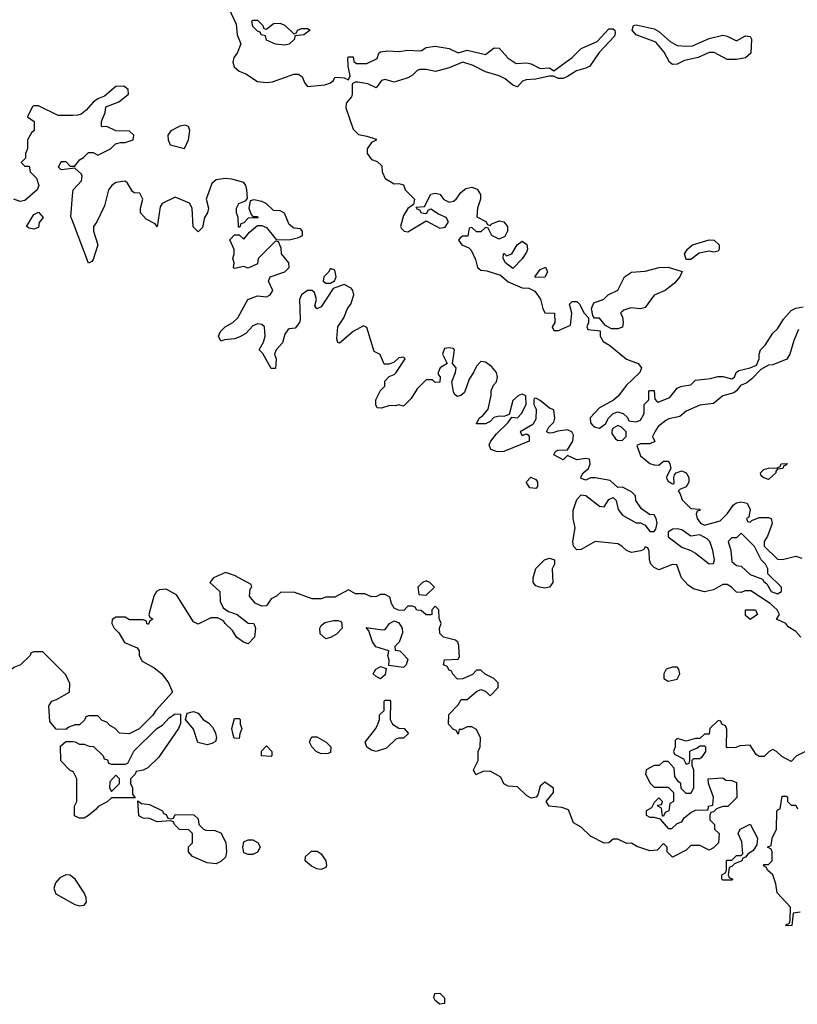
# Model space of a CAD drawing. Header units: inches. Extents: x 2601682 to 2755810, y 449311 to 584050.
# Tile 349 of 505: x 2689768 to 2693177, y 508462 to 512776. Entities that reach past the tile are written whole.
import ezdxf

# ---------------------------------------------------------------- set-up
doc = ezdxf.new("R2010")
doc.units = ezdxf.units.IN
doc.header["$MEASUREMENT"] = 0
for name, color, linetype in [('C6580', 7, 'Continuous'), ('C6581', 7, 'Continuous'), ('C6590', 7, 'Continuous'), ('C6591', 7, 'Continuous')]:
    doc.layers.add(name, color=color, linetype=linetype)

msp = doc.modelspace()

# ---------------------------------------------------------------- linework, layer by layer
at = {"layer": 'C6580', "color": 2}
for points, elevation in [([(2689817.3, 510000), (2689814, 509990), (2689771.1, 509948.9), (2689742, 509938), (2689730, 509928), (2689726, 509970), (2689732.7, 510000)], 6), ([(2690000, 509682.4), (2689983.6, 509676.4), (2689970, 509666), (2689927.3, 509667.3), (2689900.4, 509700.4), (2689895.3, 509770), (2689909.1, 509790.9), (2689930, 509798), (2689986, 509830), (2689987.3, 509867.3), (2689970, 509906), (2689876, 510000)], 6), ([(2690000, 509482.7), (2689990, 509486), (2689948.4, 509528.4), (2689947.3, 509592.7), (2689970, 509614), (2689990, 509614), (2690000, 509612.9)], 6), ([(2690000, 509019.7), (2689990, 509027.8), (2689970, 509029.7), (2689943.7, 509016.3), (2689925.1, 508994.9), (2689917.1, 508970), (2689926, 508946), (2690000, 508904.7)], 10)]:
    msp.add_lwpolyline(points, dxfattribs=dict(at, elevation=elevation))
at = {"layer": 'C6581', "color": 2}
for points, elevation in [([(2690000, 512356.9), (2689936, 512356), (2689850, 512398), (2689830, 512399), (2689824.9, 512395.1), (2689802, 512350), (2689832, 512330), (2689832, 512290), (2689819.6, 512280.4), (2689802, 512250), (2689802, 512210), (2689794, 512190), (2689794, 512170), (2689774, 512150), (2689790, 512134), (2689810, 512134), (2689814, 512110), (2689842, 512082), (2689851.3, 512050), (2689844.7, 512030), (2689790, 511984), (2689770, 511979), (2689742, 511990)], 2), ([(2690000, 512124.7), (2689950, 512118), (2689938, 512130), (2689950, 512154), (2689970, 512154), (2689990, 512134), (2690000, 512134)], 2), ([(2690000, 511894), (2689992.9, 511912.9), (2690000, 512004.2)], 2), ([(2689876, 510000), (2689870, 510006), (2689830, 510006), (2689818, 510002), (2689817.3, 510000)], 6)]:
    msp.add_lwpolyline(points, dxfattribs=dict(at, elevation=elevation))
at = {"layer": 'C6581', "color": 2, "elevation": 2}
msp.add_lwpolyline([(2689830, 511858), (2689810, 511862), (2689798, 511870), (2689830, 511922), (2689850, 511932), (2689871, 511910), (2689852.7, 511887.3), (2689850, 511866)], close=True, dxfattribs=at)
at = {"layer": 'C6590', "color": 2}
for points, elevation in [([(2690292, 510000), (2690292, 509990), (2690305.4, 509965.4), (2690356.8, 509936.8), (2690390.5, 509910.5), (2690420.7, 509870), (2690438, 509830), (2690364.7, 509750), (2690351.1, 509728.9), (2690291.3, 509668.7), (2690247.3, 509647.3), (2690206, 509650), (2690186, 509670), (2690163.1, 509683.1), (2690150, 509698), (2690130, 509706), (2690110, 509726), (2690070, 509726), (2690058, 509722), (2690052.7, 509707.3), (2690030, 509686), (2690010, 509686), (2690000, 509682.4)], 6), ([(2691444, 510000), (2691470, 509974), (2691462, 509950), (2691450, 509938), (2691386, 509946), (2691388, 509970), (2691382, 509990), (2691384, 510000)], 6), ([(2693210, 509568), (2693171.1, 509548.9), (2693150, 509526), (2693108.4, 509548.4), (2693086, 509570), (2693070, 509578), (2693054, 509570), (2693031.6, 509548.4), (2693010, 509548), (2692996.4, 509556.4), (2692970, 509598), (2692925.4, 509594.6), (2692907.3, 509587.3), (2692870, 509586), (2692866, 509590), (2692867.3, 509667.3), (2692862, 509682), (2692846, 509690), (2692842, 509702), (2692830, 509706), (2692794, 509670), (2692790, 509646), (2692770, 509646), (2692750, 509626), (2692730, 509626), (2692690, 509615.3), (2692650, 509626), (2692642, 509618), (2692642, 509590), (2692634, 509570), (2692638, 509558), (2692678, 509538), (2692690, 509514), (2692702, 509518), (2692706, 509530), (2692706, 509570), (2692710, 509574), (2692736.4, 509583.6), (2692750, 509594), (2692770, 509594), (2692774, 509590), (2692774, 509570), (2692756.9, 509543.1), (2692750, 509538), (2692722, 509538), (2692714, 509530), (2692714, 509510), (2692722, 509490), (2692722, 509410), (2692710, 509386), (2692690, 509386), (2692667.3, 509407.3), (2692666, 509430), (2692656.4, 509436.4), (2692640.4, 509460.4), (2692636.4, 509496.4), (2692610, 509526), (2692590, 509526), (2692571.6, 509508.4), (2692550, 509508), (2692514, 509490), (2692512, 509470), (2692531.6, 509431.6), (2692550, 509414), (2692610, 509414), (2692634, 509390), (2692634, 509350), (2692618, 509342), (2692614, 509310), (2692598, 509302), (2692590, 509286), (2692586, 509286), (2692582, 509322), (2692566, 509330), (2692566, 509334), (2692582, 509338), (2692586, 509350), (2692570, 509366), (2692550, 509346), (2692536.9, 509323.1), (2692514, 509310), (2692514, 509290), (2692530, 509282), (2692550, 509282), (2692574, 509274), (2692610, 509232), (2692627.3, 509232.7), (2692650, 509254), (2692670, 509262), (2692681.2, 509278.8), (2692710, 509302), (2692730, 509312), (2692786, 509314), (2692788, 509330), (2692806, 509334), (2692809, 509370), (2692788, 509430), (2692786, 509450), (2692850, 509454), (2692863.6, 509443.6), (2692890, 509442), (2692910, 509434), (2692912, 509368), (2692872, 509328), (2692850, 509328), (2692822, 509318), (2692810, 509306), (2692798, 509302), (2692794, 509290), (2692794, 509270), (2692814, 509250), (2692814, 509230), (2692834, 509210), (2692831.1, 509168.9), (2692810, 509148), (2692790, 509138), (2692750, 509158), (2692710, 509158), (2692690, 509138), (2692630, 509106), (2692606, 509130), (2692606, 509150), (2692590, 509166), (2692562, 509138), (2692530, 509134), (2692473.6, 509153.6), (2692450, 509168), (2692430, 509166), (2692390, 509186), (2692370, 509186), (2692351.1, 509168.9), (2692330, 509168.7), (2692270, 509198), (2692230, 509238), (2692196.4, 509256.4), (2692173.6, 509313.6), (2692144, 509324), (2692088.7, 509330), (2692075.3, 509350), (2692108.7, 509390), (2692108.4, 509408.4), (2692070, 509435.3), (2692050, 509418), (2692039.8, 509380.2), (2692032, 509370), (2692010, 509365.2), (2691990, 509377.2), (2691950, 509415.3), (2691910, 509418), (2691890, 509428), (2691877.2, 509457.2), (2691830, 509484), (2691798, 509482), (2691767.3, 509467.3), (2691758, 509490), (2691778, 509530), (2691778, 509570), (2691786, 509590), (2691788, 509630), (2691770, 509666), (2691750, 509678), (2691730, 509678), (2691706, 509666), (2691694, 509666), (2691690, 509646), (2691682, 509662), (2691670, 509666), (2691648, 509690), (2691648.7, 509731.3), (2691690, 509774), (2691703.1, 509796.9), (2691730, 509798), (2691770, 509832), (2691790, 509842), (2691810, 509834), (2691830, 509814), (2691866, 509850), (2691866, 509870), (2691846, 509890), (2691808.4, 509908.4), (2691790, 509926), (2691770, 509926), (2691752.7, 509907.3), (2691710, 509888), (2691687.3, 509887.3), (2691666, 509910), (2691662, 509922), (2691650, 509926), (2691642, 509942), (2691626, 509950), (2691630, 509972), (2691690, 509974), (2691695.3, 509984.7), (2691694.8, 510000)], 6), ([(2690000, 509612.9), (2690011.6, 509611.6), (2690030, 509602), (2690050, 509602), (2690072.7, 509592.7), (2690091.6, 509591.6), (2690134, 509550), (2690138, 509538), (2690152.7, 509532.7), (2690158, 509518), (2690170, 509514), (2690230, 509514), (2690242, 509518), (2690268.9, 509571.1), (2690368.9, 509671.1), (2690394.6, 509685.4), (2690423.1, 509716.9), (2690450, 509734), (2690472.7, 509732.7), (2690472.7, 509692.7), (2690464.7, 509670), (2690376.8, 509543.2), (2690330, 509498), (2690310, 509488), (2690278, 509482), (2690274, 509470), (2690254, 509450), (2690254, 509430), (2690262, 509410), (2690262, 509382), (2690274, 509366), (2690170, 509366), (2690151.6, 509348.4), (2690111.6, 509328.4), (2690103.6, 509316.4), (2690070, 509288.7), (2690050, 509278), (2690030, 509278), (2690008.4, 509288.4), (2690008.7, 509330), (2690018, 509350), (2690018, 509450), (2690002, 509482), (2690000, 509482.7)], 6), ([(2693190, 508866), (2693158, 508862), (2693152.7, 508807.3), (2693130, 508806), (2693126, 508810), (2693142, 508818), (2693146, 508830), (2693147.3, 508887.3), (2693088, 508950), (2693082, 508990), (2693068.9, 509028.9), (2693046, 509050), (2693042, 509062), (2693028.4, 509068.4), (2693030, 509074), (2693050, 509074), (2693066, 509090), (2693066, 509130), (2693062, 509142), (2693046, 509150), (2693062, 509158), (2693066, 509190), (2693086, 509230), (2693087.3, 509307.3), (2693090, 509314), (2693102, 509318), (2693110, 509374), (2693130, 509374), (2693134, 509370), (2693134, 509350), (2693150, 509334), (2693170, 509334), (2693178, 509318)], 6), ([(2690000, 508904.7), (2690010, 508899.1), (2690030, 508894), (2690050, 508896), (2690061.2, 508910), (2690059.5, 508930), (2690051, 508951), (2690010.9, 509010.9), (2690000, 509019.7)], 10)]:
    msp.add_lwpolyline(points, dxfattribs=dict(at, elevation=elevation))
at = {"layer": 'C6590', "color": 2, "elevation": 6}
for points in [[(2691350, 509888.7), (2691330, 509898), (2691318, 509910), (2691328.9, 509931.1), (2691350, 509942), (2691374, 509934), (2691370, 509906)], [(2692650, 509939), (2692630, 509939), (2692602, 509930), (2692591.3, 509910), (2692592, 509890), (2692610, 509878), (2692650, 509886), (2692661.2, 509910), (2692657.2, 509930)], [(2691450, 509628), (2691430, 509628.7), (2691416.9, 509623.1), (2691375.3, 509584.7), (2691330, 509569), (2691310, 509575.3), (2691289.3, 509589.3), (2691282, 509610), (2691328.7, 509670), (2691338, 509690), (2691346, 509710), (2691346, 509730), (2691366, 509750), (2691366, 509790), (2691370, 509794), (2691390, 509794), (2691394, 509790), (2691392, 509710), (2691402, 509690), (2691430, 509671.3), (2691454, 509670), (2691472, 509648)], [(2690590, 509599), (2690549, 509609), (2690530, 509668), (2690495.3, 509710), (2690502, 509738), (2690530, 509744.7), (2690550, 509738), (2690572, 509710), (2690595.3, 509695.3), (2690614.4, 509674.4), (2690626.8, 509650), (2690631.1, 509628.9), (2690626, 509614), (2690610, 509604)], [(2690730, 509626), (2690708.7, 509628.7), (2690703.1, 509643.1), (2690698, 509670), (2690710, 509714), (2690730, 509714), (2690734, 509710), (2690734, 509690), (2690742, 509670), (2690732.7, 509647.3)], [(2691090, 509559), (2691068, 509570), (2691048, 509590), (2691038, 509610), (2691046, 509630), (2691050, 509634), (2691070, 509634), (2691111, 509611), (2691132, 509590), (2691130, 509566), (2691119.8, 509560.2)], [(2690870, 509548), (2690828, 509550), (2690828.7, 509571.3), (2690850, 509594), (2690874, 509570), (2690874, 509550)], [(2690190, 509466), (2690163.6, 509436.4), (2690162, 509410), (2690170, 509394), (2690206, 509430), (2690206, 509450)], [(2690430, 509274), (2690442, 509278), (2690450, 509294), (2690531.6, 509291.6), (2690550, 509274), (2690554, 509250), (2690574, 509230), (2690584.7, 509224.7), (2690623.6, 509223.6), (2690650, 509214), (2690671.6, 509171.6), (2690674, 509130), (2690670, 509106), (2690650, 509088), (2690630, 509078), (2690590, 509082), (2690526, 509110), (2690508, 509130), (2690508.4, 509151.6), (2690526, 509170), (2690526, 509210), (2690510, 509226), (2690468.4, 509228.4), (2690446, 509250), (2690442, 509262), (2690430, 509266), (2690370, 509262), (2690336.4, 509276.4), (2690310, 509278), (2690290, 509288), (2690286, 509354), (2690302, 509342), (2690336.9, 509336.9), (2690394, 509310), (2690398, 509298), (2690410, 509294), (2690418, 509278)], [(2692850, 509006), (2692846, 509010), (2692846, 509030), (2692862, 509038), (2692866, 509050), (2692866, 509090), (2692870, 509094), (2692890, 509094), (2692910, 509114), (2692930, 509114), (2692938, 509122), (2692934, 509174), (2692918, 509210), (2692926, 509230), (2692970, 509252), (2693002, 509190), (2692999.6, 509160.4), (2692983.6, 509136.4), (2692959.6, 509120.4), (2692950, 509106), (2692938, 509102), (2692934, 509090), (2692902, 509078), (2692890, 509066), (2692878, 509062), (2692874, 509030), (2692878, 509018), (2692894, 509010), (2692890, 509006)], [(2690770, 509118), (2690750, 509126), (2690746, 509150), (2690750, 509174), (2690770, 509182), (2690790, 509182), (2690814, 509170), (2690822, 509150), (2690810, 509128), (2690790, 509118)], [(2691090, 509052.7), (2691070, 509056), (2691046.8, 509066.8), (2691019, 509090), (2691021.2, 509110), (2691047.2, 509132.8), (2691072.3, 509132.3), (2691090, 509120.7), (2691110.3, 509090.3), (2691113.4, 509070), (2691110, 509062)], [(2691610, 508462), (2691590, 508478), (2691584, 508490), (2691588, 508510), (2691610, 508510.7), (2691630, 508490.8), (2691630, 508466)]]:
    msp.add_lwpolyline(points, close=True, dxfattribs=at)
at = {"layer": 'C6591', "color": 2}
for points, elevation in [([(2690684.7, 512824.7), (2690716.9, 512756.9), (2690722, 512710), (2690738, 512670), (2690722, 512630), (2690706.4, 512610), (2690702.4, 512590), (2690708.4, 512570), (2690730, 512550.7), (2690759.5, 512539.5), (2690810, 512505.3), (2690850, 512501.3), (2690875.8, 512504.2), (2690970, 512537.1), (2690990, 512538), (2691006, 512526), (2691017.5, 512497.5), (2691030, 512484), (2691106, 512490), (2691130, 512498.8), (2691144, 512510), (2691150, 512522), (2691156.4, 512523.6), (2691190, 512521), (2691210, 512512), (2691217.2, 512530), (2691207.3, 512572.7), (2691206, 512610), (2691210, 512614), (2691230, 512614), (2691232.7, 512592.7), (2691244.7, 512584.7), (2691290, 512584), (2691334.6, 512605.4), (2691342, 512630), (2691350, 512634.8), (2691380.9, 512639.1), (2691430, 512636.3), (2691470, 512642.8), (2691520.2, 512639.8), (2691530, 512641), (2691550, 512654), (2691590, 512660.5), (2691650.4, 512650.4), (2691690, 512631), (2691730, 512642.8), (2691810, 512624), (2691847.2, 512652.8), (2691870, 512651), (2691910, 512606.8), (2691944.5, 512584.5), (2691990, 512587.7), (2692010, 512583), (2692050, 512562.8), (2692090, 512564.7), (2692110, 512552), (2692190, 512610.4), (2692229.7, 512650.3), (2692299.1, 512680.9), (2692350, 512735.5), (2692370, 512736.3), (2692376.3, 512730), (2692378.4, 512718.4), (2692375.8, 512704.2), (2692308.2, 512631.8), (2692267, 512573), (2692250, 512562.9), (2692208.4, 512551.6), (2692170, 512526.6), (2692150, 512519), (2692130, 512518), (2692108, 512528), (2692088.7, 512528.7), (2692030, 512515.1), (2691988.1, 512511.9), (2691972.7, 512507.3), (2691950, 512482), (2691930, 512489), (2691896.6, 512516.6), (2691870, 512529.6), (2691810, 512547.3), (2691755.9, 512575.9), (2691710, 512589.4), (2691650, 512565.2), (2691590.6, 512549.4), (2691550, 512558.4), (2691522, 512558), (2691510, 512553.2), (2691490, 512533.2), (2691470, 512521.2), (2691410, 512502), (2691370, 512514), (2691354, 512510), (2691330, 512478), (2691294.5, 512494.5), (2691250, 512502), (2691238, 512502), (2691225.4, 512494.6), (2691225.5, 512450), (2691222, 512438), (2691199.1, 512410), (2691197.3, 512390), (2691230, 512296), (2691252.8, 512272.8), (2691290, 512266), (2691330, 512252), (2691330, 512248), (2691310, 512238), (2691291.3, 512210), (2691291, 512190), (2691310, 512164), (2691334.8, 512154.8), (2691356, 512136), (2691356.3, 512110), (2691370, 512080.7), (2691410, 512057.3), (2691430, 512058), (2691450, 512052), (2691458, 512030), (2691498, 511990), (2691494, 511966), (2691470, 511948.7), (2691450, 511918), (2691438, 511870), (2691441, 511861), (2691454, 511850), (2691470, 511846.8), (2691550, 511894), (2691610, 511862.8), (2691633.6, 511866.4), (2691648, 511890), (2691638, 511910), (2691604, 511924), (2691570, 511946), (2691558, 511942), (2691550, 511926), (2691530, 511928), (2691522, 511942), (2691510, 511946), (2691506, 511954), (2691542, 511958), (2691570, 512011), (2691590, 512016), (2691610, 512011), (2691627.7, 511987.7), (2691650, 511976), (2691670, 511981), (2691682, 511990), (2691701.6, 512018.4), (2691724.2, 512035.8), (2691750, 512041.6), (2691773.8, 512033.8), (2691787.3, 512010), (2691787.3, 511990), (2691774.8, 511950), (2691772, 511912), (2691811.6, 511891.6), (2691818, 511878), (2691830, 511874), (2691838, 511882), (2691870, 511894.8), (2691890, 511890.8), (2691906.8, 511870), (2691906.8, 511850), (2691894, 511826), (2691870, 511814), (2691838, 511830), (2691822, 511862), (2691810, 511866), (2691790, 511846), (2691770, 511846), (2691750, 511866), (2691738, 511862), (2691732, 511828), (2691710, 511828), (2691699.6, 511820.4), (2691692, 511810), (2691706, 511790), (2691736.9, 511776.9), (2691746.4, 511766.4), (2691766, 511726), (2691774.8, 511690), (2691790, 511679.1), (2691815.5, 511675.5), (2691876.3, 511656.3), (2691910, 511628), (2691970, 511601), (2691999.6, 511599.6), (2692026.4, 511586.4), (2692050.9, 511550.9), (2692060.7, 511510), (2692070, 511491.3), (2692112, 511490), (2692114, 511450), (2692102, 511430), (2692110, 511414), (2692130, 511414), (2692182, 511438), (2692188, 511490), (2692178, 511530), (2692190, 511542), (2692210, 511542), (2692222, 511530), (2692242, 511490), (2692262, 511470), (2692262, 511450), (2692254, 511430), (2692258, 511418), (2692312.7, 511412.7), (2692312, 511390), (2692325.4, 511365.4), (2692354, 511350), (2692428.3, 511288.3), (2692478.8, 511270), (2692494, 511250), (2692486.8, 511230), (2692426.4, 511173.6), (2692392.7, 511127.3), (2692370.6, 511109.4), (2692310, 511075.3), (2692268.9, 511031.1), (2692270.6, 511010), (2692279.5, 510999.5), (2692290, 510990.6), (2692310, 510986), (2692335.3, 511004.7), (2692349.3, 511030.7), (2692369.2, 511050.8), (2692390, 511058), (2692414, 511050), (2692432.7, 511032.7), (2692438, 511018), (2692470, 511014), (2692490, 511022), (2692506, 511050), (2692506, 511090), (2692526, 511110), (2692526, 511150), (2692530, 511152), (2692550, 511152), (2692552.7, 511112.7), (2692562, 511102), (2692570, 511102), (2692618.6, 511121.4), (2692650, 511161), (2692670, 511170.8), (2692710, 511176), (2692730, 511197.3), (2692796.6, 511203.4), (2692830, 511213), (2692850, 511213), (2692890, 511202.8), (2692902, 511210), (2692909.3, 511230.7), (2692920.9, 511239.1), (2692969.4, 511250.6), (2692997.2, 511262.8), (2693009, 511290), (2693009.1, 511310.9), (2693015.3, 511330), (2693035.3, 511350), (2693070, 511402), (2693090, 511422), (2693116.5, 511463.5), (2693150, 511502), (2693170, 511512), (2693202, 511518)], 2), ([(2690000, 512134), (2690010, 512134), (2690030, 512162), (2690048.4, 512171.6), (2690070, 512194), (2690090, 512194), (2690110, 512182), (2690166, 512210), (2690188.4, 512231.6), (2690210, 512238), (2690230, 512238), (2690266, 512250), (2690268, 512270), (2690250, 512288), (2690188.9, 512288.9), (2690150, 512308), (2690130, 512306), (2690126, 512310), (2690126, 512330), (2690142, 512370), (2690145.2, 512394.8), (2690203.2, 512416.8), (2690245.2, 512450), (2690244, 512470), (2690225.2, 512485.2), (2690190, 512483.7), (2690139.3, 512440.7), (2690110, 512429.2), (2690090, 512415.1), (2690059.9, 512380.1), (2690038, 512362), (2690022.8, 512357.2), (2690000, 512356.9)], 2), ([(2690000, 512004.2), (2690002, 512030), (2690039, 512070), (2690042, 512090), (2690039, 512099), (2690010, 512126), (2690000, 512124.7)], 2), ([(2693192.7, 510070), (2693170, 510095.3), (2693136.4, 510116.4), (2693126, 510130), (2693086, 510150), (2693098, 510170), (2693088, 510190), (2693058, 510218), (2692972.9, 510272.9), (2692946.4, 510273.6), (2692930, 510266), (2692910, 510268), (2692888.7, 510290), (2692870, 510301.2), (2692850, 510301.2), (2692810, 510278), (2692770, 510269.2), (2692722, 510282), (2692698, 510298), (2692669, 510330), (2692648, 510388), (2692630, 510388.7), (2692570, 510366), (2692550, 510375.3), (2692535.3, 510390), (2692528.7, 510410), (2692527.3, 510447.3), (2692522, 510462), (2692510, 510466), (2692504.7, 510455.3), (2692491.3, 510448.7), (2692450, 510441.2), (2692428, 510450), (2692408, 510470), (2692390, 510479), (2692290, 510489.2), (2692230, 510455.1), (2692210, 510453.2), (2692196, 510470), (2692192.3, 510490), (2692202.7, 510550), (2692194, 510590), (2692194.6, 510625.4), (2692210, 510674), (2692230, 510694), (2692250, 510692), (2692310, 510644.7), (2692330, 510642), (2692350, 510674), (2692370, 510682), (2692382, 510670), (2692391.3, 510630), (2692410, 510604.7), (2692470, 510572), (2692490, 510572), (2692510, 510562), (2692530, 510534), (2692550, 510534), (2692556.4, 510543.6), (2692562, 510570), (2692558, 510590), (2692550, 510606), (2692528.4, 510608.4), (2692493.6, 510633.6), (2692469, 510669), (2692468, 510690), (2692450, 510708), (2692410, 510728), (2692390, 510726), (2692356.4, 510756.4), (2692290, 510769), (2692270, 510768.7), (2692250, 510758), (2692230, 510766), (2692228.4, 510771.6), (2692238, 510790), (2692262, 510810), (2692268.7, 510830), (2692266, 510850), (2692250, 510852.7), (2692210, 510848), (2692170, 510866), (2692150, 510848), (2692109, 510870), (2692116.4, 510883.6), (2692126, 510890), (2692170, 510892), (2692192.7, 510930), (2692195.3, 510955.3), (2692189, 510970), (2692170, 510978.4), (2692126.8, 510973.2), (2692105.2, 510965.2), (2692090, 510964), (2692078, 510970), (2692088, 510990), (2692110, 511012), (2692114.5, 511030), (2692110, 511066), (2692090, 511074), (2692050, 511108), (2692030, 511118), (2692023.6, 511116.4), (2692022, 511110), (2692022, 511090), (2692032, 511070), (2692030, 511026), (2692016.9, 511003.1), (2691962, 510970), (2691970, 510954), (2691990, 510962), (2691996.9, 510956.9), (2692002, 510950), (2692002, 510930), (2691890, 510883.7), (2691862, 510882), (2691833.2, 510893.2), (2691826.3, 510913.7), (2691833.2, 510930), (2691858.4, 510961.6), (2691908, 511010), (2691926, 511034), (2691950, 511032), (2691968, 511050), (2691988.7, 511090), (2691987.3, 511127.3), (2691970, 511135.3), (2691954, 511130), (2691930, 511108), (2691914, 511046), (2691890, 511038), (2691870, 511039), (2691847.1, 511032.9), (2691830, 511015.3), (2691810, 511005.2), (2691770, 511006), (2691782, 511030), (2691798, 511042), (2691821.2, 511070), (2691835.3, 511130), (2691835.3, 511150), (2691844.7, 511175.3), (2691858, 511190), (2691862, 511210), (2691858, 511230), (2691836.5, 511256.5), (2691810, 511275.3), (2691790, 511278), (2691770, 511258), (2691758, 511230), (2691738.5, 511201.5), (2691717.3, 511142.7), (2691702, 511130), (2691685.2, 511125.2), (2691674.6, 511134.6), (2691670, 511146), (2691662, 511190), (2691679, 511230), (2691682, 511250), (2691666, 511270), (2691674, 511330), (2691670, 511335.3), (2691650, 511339), (2691630, 511335.3), (2691621, 511310), (2691642, 511270), (2691611.3, 511250), (2691602, 511230), (2691602, 511222), (2691611.1, 511211.1), (2691610, 511188), (2691590, 511186), (2691578, 511198), (2691550, 511198), (2691510, 511158), (2691483.5, 511116.5), (2691450, 511082), (2691428, 511088), (2691416, 511084), (2691390, 511085.2), (2691353.6, 511073.6), (2691335.3, 511075.3), (2691329, 511089), (2691329.2, 511110), (2691349.1, 511150.9), (2691368, 511170), (2691368, 511192), (2691388, 511212), (2691410, 511221), (2691419, 511230), (2691458, 511290), (2691450, 511298), (2691430, 511294), (2691410, 511275.3), (2691387.3, 511267.3), (2691366, 511266), (2691348.4, 511308.4), (2691322, 511322), (2691290, 511428), (2691275.3, 511435.3), (2691230, 511409.2), (2691170, 511358), (2691162, 511362), (2691158, 511378), (2691162.7, 511430), (2691189, 511470), (2691205.2, 511510), (2691219.3, 511530), (2691233.2, 511570), (2691229, 511589), (2691220.4, 511600.4), (2691190, 511615.3), (2691142, 511598), (2691090, 511518), (2691070, 511508.7), (2691062, 511522), (2691069, 511550), (2691060.2, 511580.2), (2691050, 511589), (2691030, 511589), (2691002.8, 511570), (2690994.8, 511550), (2690998, 511462), (2690994, 511450), (2690975.3, 511424.7), (2690950, 511422), (2690942.8, 511417.2), (2690930, 511398), (2690919.8, 511360.2), (2690892, 511330), (2690884.7, 511310), (2690892, 511290), (2690890, 511248), (2690870, 511248), (2690833.6, 511313.6), (2690818, 511330), (2690837.2, 511362.8), (2690844.5, 511390), (2690840.9, 511430), (2690830, 511440.9), (2690810, 511442.9), (2690790, 511434), (2690759.3, 511400.7), (2690733.7, 511386.3), (2690710, 511377.2), (2690666, 511374), (2690650, 511368), (2690639, 511390), (2690648.7, 511410), (2690669.4, 511430.6), (2690702, 511450), (2690724, 511470), (2690768, 511550), (2690810, 511566), (2690850, 511562), (2690866, 511570), (2690878, 511590), (2690858, 511630), (2690866, 511650), (2690930, 511671.3), (2690948.7, 511690), (2690948, 511710), (2690915.3, 511750), (2690914.6, 511774.6), (2690902, 511802), (2690890, 511806), (2690814, 511730), (2690810, 511706), (2690770, 511688), (2690750, 511695.3), (2690710, 511686), (2690706, 511690), (2690708, 511710), (2690702, 511730), (2690708.7, 511750), (2690708.4, 511768.4), (2690689.1, 511810.9), (2690710, 511834), (2690730, 511834), (2690750, 511814), (2690775.3, 511844.7), (2690810, 511874), (2690830, 511874), (2690850, 511866), (2690892.7, 511812.7), (2690950, 511811.3), (2690990, 511821), (2691008, 511830), (2691008, 511850), (2690999, 511859), (2690970, 511862), (2690950, 511878), (2690928.4, 511928.4), (2690910, 511938), (2690880.4, 511940.4), (2690848, 511970), (2690830, 511979), (2690794, 511986), (2690778, 511982), (2690772, 511950), (2690782, 511922), (2690790, 511914), (2690810, 511914), (2690812.7, 511907.3), (2690770, 511906), (2690750, 511886), (2690738, 511882), (2690732.7, 511867.3), (2690727.3, 511867.3), (2690726, 511910), (2690718, 511930), (2690718, 511950), (2690729.3, 511970.7), (2690758, 511982), (2690767.3, 511992.7), (2690764, 512030), (2690759, 512050), (2690750, 512062), (2690698, 512078), (2690670, 512080.7), (2690630, 512074), (2690610, 512059), (2690586, 511990), (2690596, 511950), (2690591, 511930), (2690578, 511910), (2690570, 511866), (2690550, 511846), (2690528.4, 511868.4), (2690524, 511950), (2690512.7, 511972.7), (2690450, 511998), (2690392, 511970), (2690384, 511956), (2690370, 511868), (2690362, 511882), (2690322, 511902), (2690298, 511930), (2690298, 511950), (2690308, 511990), (2690295.3, 512015.3), (2690270, 512018), (2690263.1, 512023.1), (2690240.4, 512060.4), (2690230, 512068), (2690190, 512062), (2690172, 512050), (2690158, 512030), (2690139.6, 511960.4), (2690106, 511890), (2690091, 511870), (2690091, 511850), (2690110.8, 511790), (2690090, 511726), (2690083.6, 511716.4), (2690069.3, 511709.3), (2690000, 511894)], 2), ([(2693181.7, 511418.3), (2693161, 511370), (2693144.7, 511310), (2693130.7, 511289.3), (2693070, 511264), (2693050, 511262), (2693016.9, 511243.1), (2692978, 511202), (2692955.2, 511184.8), (2692927.1, 511172.9), (2692910, 511149.2), (2692898.7, 511141.3), (2692850, 511127.3), (2692810, 511094.5), (2692750, 511086.6), (2692690, 511061.2), (2692662.5, 511037.5), (2692613, 511027), (2692599.8, 511020.2), (2692567.1, 510992.9), (2692552, 510970), (2692542, 510950), (2692552.7, 510927.3), (2692530, 510918), (2692490, 510918), (2692474, 510910), (2692490, 510864.7), (2692530, 510831.3), (2692550, 510826), (2692570, 510824.7), (2692590, 510842), (2692610, 510842), (2692618, 510830), (2692622, 510810), (2692602, 510770), (2692610, 510754), (2692630, 510742), (2692636.4, 510743.6), (2692635.3, 510770), (2692638, 510782), (2692646, 510790), (2692670, 510798.8), (2692690, 510791), (2692700.7, 510770), (2692701, 510750), (2692690, 510728.7), (2692662, 510718), (2692654, 510710), (2692662, 510702), (2692671.6, 510671.6), (2692710, 510634), (2692750, 510632), (2692750, 510626), (2692738, 510622), (2692734, 510610), (2692738, 510590), (2692752, 510570), (2692770, 510561), (2692839.3, 510580.7), (2692870, 510611), (2692897.2, 510650), (2692910, 510659.1), (2692930, 510664), (2692957.1, 510657.1), (2692970.6, 510630.6), (2692963.6, 510596.4), (2692954, 510590), (2692958, 510578), (2692970, 510574), (2692978, 510582), (2693010, 510594.8), (2693050, 510594.8), (2693062, 510590), (2693066, 510570), (2693062.8, 510557.2), (2693046.4, 510513.6), (2693031.3, 510490), (2693032, 510470), (2693090, 510412), (2693111.6, 510411.6), (2693170, 510426), (2693197.3, 510417.3)], 2), ([(2691694.8, 510000), (2691693.6, 510033.6), (2691688.9, 510048.9), (2691678, 510058), (2691626, 510070), (2691610, 510086), (2691608.7, 510110), (2691615.3, 510130), (2691607.3, 510152.7), (2691606, 510190), (2691590, 510206), (2691574, 510190), (2691574, 510170), (2691570, 510168), (2691550, 510168), (2691527.3, 510187.3), (2691508.4, 510188.4), (2691502, 510202), (2691490, 510206), (2691470, 510206), (2691452, 510188), (2691428.4, 510188.4), (2691410, 510198), (2691398, 510218), (2691390, 510246), (2691370, 510258), (2691350, 510258), (2691331.6, 510248.4), (2691310, 510248), (2691280.4, 510260.4), (2691240.4, 510260.4), (2691210, 510278), (2691150, 510246), (2691110, 510246), (2691090, 510238), (2691050, 510238), (2690974, 510266), (2690912.7, 510267.3), (2690894, 510250), (2690870, 510238), (2690850, 510208), (2690830, 510206), (2690800.1, 510220.1), (2690775.3, 510250), (2690778, 510282), (2690786, 510290), (2690782, 510302), (2690710, 510341.2), (2690670, 510354), (2690618, 510330), (2690602, 510310), (2690644.7, 510270), (2690646.4, 510226.4), (2690659.6, 510199.6), (2690683.6, 510183.6), (2690722, 510170), (2690770, 510132), (2690794, 510130), (2690802, 510110), (2690798, 510070), (2690770, 510042), (2690749.1, 510049.1), (2690718, 510070), (2690700.4, 510100.4), (2690668.7, 510130), (2690662, 510142), (2690635.3, 510155.3), (2690605.4, 510154.6), (2690550, 510128), (2690530, 510138), (2690455.6, 510255.6), (2690410, 510281.6), (2690381.4, 510278.6), (2690367.3, 510270), (2690356.3, 510250), (2690334, 510170), (2690338, 510158), (2690352, 510150), (2690338, 510142), (2690332.7, 510127.3), (2690327.3, 510127.3), (2690322, 510142), (2690310, 510146), (2690250, 510146), (2690230, 510158), (2690190, 510158), (2690172.7, 510147.3), (2690172, 510130), (2690182, 510110), (2690202, 510090), (2690227.1, 510047.1), (2690283.6, 510023.6), (2690292, 510010), (2690292, 510000)], 6), ([(2691384, 510000), (2691386, 510010), (2691328.7, 510028.7), (2691315.3, 510050), (2691298, 510098), (2691287.3, 510112.7), (2691358, 510102), (2691370, 510104.7), (2691388.9, 510131.1), (2691410, 510142), (2691430, 510134), (2691444.7, 510110), (2691446, 510090), (2691431.3, 510048.7), (2691412, 510030), (2691414, 510014), (2691434, 510010), (2691444, 510000)], 6)]:
    msp.add_lwpolyline(points, dxfattribs=dict(at, elevation=elevation))
for points, elevation in [([(2690850, 512734), (2690880.4, 512759.6), (2690910, 512761), (2690932, 512750), (2690970, 512714), (2690982, 512718), (2690986, 512730), (2691003.1, 512736.9), (2691030, 512738), (2691042, 512730), (2691014, 512710), (2690974, 512706), (2690972, 512690), (2690950, 512668.7), (2690930, 512664), (2690888.9, 512668.9), (2690850, 512686), (2690846, 512706), (2690826, 512710), (2690822, 512722), (2690810, 512726), (2690790, 512746), (2690786, 512770), (2690790, 512774), (2690810, 512774), (2690834, 512750), (2690838, 512738)], 2), ([(2692690, 512659.3), (2692718, 512662), (2692790, 512693), (2692850, 512707.7), (2692870, 512704), (2692910, 512684), (2692950, 512704.7), (2692970, 512702), (2692976, 512690), (2692973.4, 512630), (2692950, 512609.4), (2692910, 512600.9), (2692870, 512600.9), (2692811.7, 512631.7), (2692790, 512632.7), (2692742, 512610), (2692682.8, 512597.2), (2692650, 512580.9), (2692630, 512579.3), (2692617.2, 512590), (2692593.8, 512633.8), (2692556.9, 512676.9), (2692469.7, 512709.7), (2692453.2, 512730), (2692458, 512750), (2692470, 512753.4), (2692550, 512735.5), (2692570, 512724.9), (2692619.9, 512679.9), (2692650, 512663)], 2), ([(2690494, 512314), (2690470, 512309), (2690430, 512289), (2690417.3, 512270), (2690418.8, 512250), (2690427.9, 512227.9), (2690490, 512212), (2690508.7, 512250), (2690514, 512290), (2690508.4, 512308.4)], 2), ([(2691930, 511686), (2691898, 511710), (2691888, 511730), (2691888.7, 511750), (2691891.6, 511751.6), (2691902, 511742), (2691926, 511750), (2691948.7, 511790), (2691970, 511806), (2691990.4, 511790.4), (2691993.4, 511770), (2691990, 511758), (2691970, 511728)], 2), ([(2692810, 511758), (2692790, 511762), (2692746.8, 511753.2), (2692710, 511726), (2692690, 511726), (2692682, 511750), (2692695.3, 511770), (2692718, 511790), (2692790, 511811), (2692812, 511810), (2692834.8, 511790), (2692834.8, 511770), (2692830, 511762)], 2), ([(2691130, 511686), (2691122, 511670), (2691101, 511650), (2691098, 511630), (2691110, 511621), (2691130, 511622), (2691148.4, 511631.6), (2691155.3, 511650), (2691150, 511678)], 2), ([(2692030, 511646), (2692026, 511650), (2692050, 511682), (2692070.8, 511690.8), (2692074, 511690), (2692082, 511670), (2692070, 511648)], 2), ([(2692489.3, 511509.3), (2692447.1, 511512.9), (2692416, 511504), (2692405.4, 511494.6), (2692402, 511490), (2692410, 511474), (2692414, 511450), (2692410, 511429), (2692390, 511421.2), (2692362, 511422), (2692336.4, 511436.4), (2692310, 511468), (2692288, 511468), (2692280.2, 511480.2), (2692274, 511510), (2692285.2, 511534.8), (2692328.9, 511551.1), (2692348, 511570), (2692389.3, 511590.7), (2692419.3, 511650), (2692449.6, 511670.4), (2692510, 511674), (2692570.9, 511690.9), (2692610, 511691), (2692672.7, 511672.7), (2692662, 511650), (2692638.5, 511621.5), (2692598, 511590), (2692550, 511569), (2692510, 511515.3)], 2), ([(2692390, 510998), (2692370, 510986), (2692363.6, 510976.4), (2692363.6, 510963.6), (2692379.6, 510939.6), (2692390, 510932), (2692410, 510934), (2692426, 510950), (2692426, 510970), (2692406, 510990)], 2), ([(2693050, 510762), (2693030, 510768), (2693018, 510778), (2693015.3, 510790), (2693030, 510804.7), (2693051.1, 510811.1), (2693088, 510812), (2693102, 510818), (2693106, 510830), (2693131.6, 510831.6), (2693130, 510826), (2693118, 510822), (2693114, 510810), (2693090, 510806), (2693082, 510798), (2693082, 510790)], 2), ([(2692030, 510722), (2692004.7, 510724.7), (2691988, 510750), (2692008, 510772), (2692030, 510762), (2692038, 510750), (2692038, 510730)], 2), ([(2692650, 510545.2), (2692630, 510544), (2692611.3, 510530), (2692611.3, 510510), (2692670, 510464.7), (2692710, 510451), (2692730, 510438.8), (2692790, 510391.3), (2692810, 510394), (2692813.2, 510410), (2692806, 510450), (2692793.2, 510490), (2692782, 510502), (2692750, 510519), (2692710, 510513.2), (2692670, 510541.2)], 2), ([(2692930, 510526), (2692910, 510506), (2692890, 510506), (2692874, 510490), (2692886, 510450), (2692890, 510402), (2692910, 510384.7), (2692930, 510382), (2692970, 510344.7), (2693024.7, 510324.7), (2693030, 510314), (2693043.6, 510303.6), (2693062, 510270), (2693090, 510261), (2693108, 510270), (2693108, 510290), (2693048, 510348), (2693048, 510370), (2693038, 510390), (2693018, 510410), (2692988.4, 510468.4)], 2), ([(2692070, 510285.2), (2692046, 510290), (2692030, 510295.3), (2692019, 510310), (2692019, 510330), (2692030, 510372), (2692068, 510410), (2692090, 510416), (2692112, 510410), (2692112, 510390), (2692102, 510370), (2692104.7, 510310), (2692090, 510289.2)], 2), ([(2691550, 510318), (2691534, 510310), (2691514, 510290), (2691518, 510258), (2691550, 510254), (2691586, 510290), (2691566, 510310)], 6), ([(2692970, 510148.7), (2692950, 510166), (2692949, 510191), (2692994, 510190), (2693002, 510170)], 2), ([(2691110, 510064), (2691085.6, 510085.6), (2691084, 510110), (2691090, 510122), (2691105.6, 510134.4), (2691143.6, 510143.6), (2691163.6, 510143.6), (2691178, 510138), (2691182, 510110), (2691156.8, 510083.2), (2691130, 510069)], 6)]:
    msp.add_lwpolyline(points, close=True, dxfattribs=dict(at, elevation=elevation))

doc.saveas('drawing.dxf')
